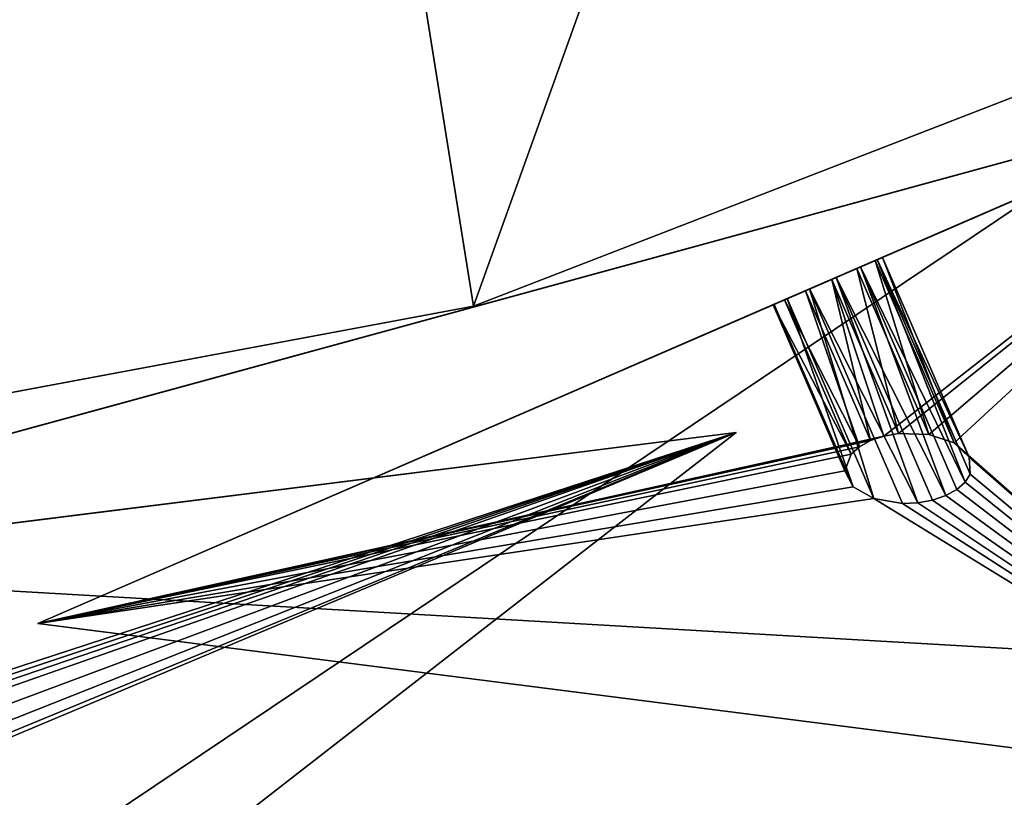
# Model space of a CAD drawing. Extents: x 5.2 to 19.2, y -23 to 23.
# Tile 370 of 656: x 13.829 to 14.311, y -22.683 to -22.303. Entities that reach past the tile are written whole.
import ezdxf

# ---------------------------------------------------------------- set-up
doc = ezdxf.new("R2010")
doc.units = 0
doc.header["$MEASUREMENT"] = 0
doc.layers.get('0').update_dxf_attribs({"linetype": 'CONTINUOUS'})

# ---------------------------------------------------------------- blocks, each defined once
blk = doc.blocks.new('LUXORA_OVAL_LED_37W_STL')
at = {"color": 0}
for p, q in [((15.24926, -21.98631, 4.45113), (13.83783, -22.59807, 0.82709)), ((15.24926, -21.98631, 4.45113), (13.83783, -22.59807, 0.82709)), ((14.05084, -22.44286, 4.18098), (15.19575, -21.99931, 4.18098)), ((15.19575, -21.99931, 4.14161), (14.05084, -22.44286, 4.14161)), ((15.19575, -21.99931, 4.14161), (14.05084, -22.44286, 4.14161)), ((14.05084, -22.44286, 4.18098), (15.19575, -21.99931, 4.18098)), ((14.05084, -22.44286, 0.83452), (15.19575, -21.99931, 0.83452)), ((15.19575, -21.99931, 0.79515), (14.05084, -22.44286, 0.79515)), ((15.19575, -21.99931, 0.79515), (14.05084, -22.44286, 0.79515)), ((14.05084, -22.44286, 0.83452), (15.19575, -21.99931, 0.83452)), ((13.59171, -22.56871, 0.51943), (15.0756, -22.16317, 4.14347)), ((13.59171, -22.56871, 0.51943), (15.0756, -22.16317, 4.14347)), ((14.50285, -22.30983, 0.51943), (13.83783, -22.59807, 0.82709)), ((14.50285, -22.30983, 0.51943), (13.83783, -22.59807, 0.82709)), ((14.37644, -22.35425, 4.45113), (12.89254, -22.75979, 0.82709)), ((14.37644, -22.35425, 4.45113), (12.89254, -22.75979, 0.82709)), ((14.23848, -22.42441, 0.78604), (14.24745, -22.42053, 0.79625)), ((14.23848, -22.42441, 0.78604), (14.24745, -22.42053, 0.79625)), ((14.24843, -22.4201, 0.82367), (14.24022, -22.42366, 0.8346)), ((14.24843, -22.4201, 0.82367), (14.24022, -22.42366, 0.8346)), ((14.24745, -22.42053, 0.79625), (14.25105, -22.41897, 0.80983)), ((14.24745, -22.42053, 0.79625), (14.25105, -22.41897, 0.80983)), ((14.24745, -22.42053, 0.79625), (14.28613, -22.50977, 0.79625)), ((14.24745, -22.42053, 0.79625), (14.28613, -22.50977, 0.79625)), ((14.25105, -22.41897, 0.80983), (14.24843, -22.4201, 0.82367)), ((14.25105, -22.41897, 0.80983), (14.24843, -22.4201, 0.82367)), ((14.24843, -22.4201, 0.82367), (14.29148, -22.52901, 0.82968)), ((14.24843, -22.4201, 0.82367), (14.29148, -22.52901, 0.82968)), ((14.24843, -22.4201, 0.82367), (14.29391, -22.52502, 0.82367)), ((14.24843, -22.4201, 0.82367), (14.29391, -22.52502, 0.82367)), ((14.25105, -22.41897, 0.80983), (14.29344, -22.51678, 0.80983)), ((14.25105, -22.41897, 0.80983), (14.29344, -22.51678, 0.80983)), ((14.22619, -22.42974, 0.78155), (14.23848, -22.42441, 0.78604)), ((14.22619, -22.42974, 0.78155), (14.23848, -22.42441, 0.78604)), ((14.24022, -22.42366, 0.8346), (14.22828, -22.42884, 0.84013)), ((14.24022, -22.42366, 0.8346), (14.22828, -22.42884, 0.84013)), ((14.23848, -22.42441, 0.78604), (14.27366, -22.50558, 0.78604)), ((14.23848, -22.42441, 0.78604), (14.27366, -22.50558, 0.78604)), ((14.282, -22.53557, 0.83816), (14.24022, -22.42366, 0.8346)), ((14.24022, -22.42366, 0.8346), (14.28743, -22.53259, 0.8346)), ((14.282, -22.53557, 0.83816), (14.24022, -22.42366, 0.8346)), ((14.24022, -22.42366, 0.8346), (14.28743, -22.53259, 0.8346)), ((14.24022, -22.42366, 0.8346), (14.29148, -22.52901, 0.82968)), ((14.24022, -22.42366, 0.8346), (14.29148, -22.52901, 0.82968)), ((14.21339, -22.43529, 0.78379), (14.22619, -22.42974, 0.78155)), ((14.21339, -22.43529, 0.78379), (14.22619, -22.42974, 0.78155)), ((14.22828, -22.42884, 0.84013), (14.21536, -22.43444, 0.83897)), ((14.22828, -22.42884, 0.84013), (14.21536, -22.43444, 0.83897)), ((14.22619, -22.42974, 0.78155), (14.25889, -22.50518, 0.78155)), ((14.24519, -22.50866, 0.78379), (14.22619, -22.42974, 0.78155)), ((14.24519, -22.50866, 0.78379), (14.22619, -22.42974, 0.78155)), ((14.25169, -22.50647, 0.78182), (14.22619, -22.42974, 0.78155)), ((14.25169, -22.50647, 0.78182), (14.22619, -22.42974, 0.78155)), ((14.22619, -22.42974, 0.78155), (14.25889, -22.50518, 0.78155)), ((14.282, -22.53557, 0.83816), (14.22828, -22.42884, 0.84013)), ((14.2755, -22.53777, 0.84013), (14.22828, -22.42884, 0.84013)), ((14.282, -22.53557, 0.83816), (14.22828, -22.42884, 0.84013)), ((14.2755, -22.53777, 0.84013), (14.22828, -22.42884, 0.84013)), ((14.26831, -22.53905, 0.8404), (14.22828, -22.42884, 0.84013)), ((14.26831, -22.53905, 0.8404), (14.22828, -22.42884, 0.84013)), ((14.20301, -22.43979, 0.79227), (14.21339, -22.43529, 0.78379)), ((14.20301, -22.43979, 0.79227), (14.21339, -22.43529, 0.78379)), ((14.21536, -22.43444, 0.83897), (14.20441, -22.43918, 0.8314)), ((14.21536, -22.43444, 0.83897), (14.20441, -22.43918, 0.8314)), ((14.23976, -22.51164, 0.78735), (14.21339, -22.43529, 0.78379)), ((14.23976, -22.51164, 0.78735), (14.21339, -22.43529, 0.78379)), ((14.24519, -22.50866, 0.78379), (14.21339, -22.43529, 0.78379)), ((14.24519, -22.50866, 0.78379), (14.21339, -22.43529, 0.78379)), ((14.26084, -22.53936, 0.83897), (14.21536, -22.43444, 0.83897)), ((14.26831, -22.53905, 0.8404), (14.21536, -22.43444, 0.83897)), ((14.26831, -22.53905, 0.8404), (14.21536, -22.43444, 0.83897)), ((14.26084, -22.53936, 0.83897), (14.21536, -22.43444, 0.83897)), ((14.19744, -22.44221, 0.80503), (14.20301, -22.43979, 0.79227)), ((14.19744, -22.44221, 0.80503), (14.20301, -22.43979, 0.79227)), ((14.19794, -22.44199, 0.81915), (14.19744, -22.44221, 0.80503)), ((14.19794, -22.44199, 0.81915), (14.19744, -22.44221, 0.80503)), ((14.23262, -22.52337, 0.80503), (14.19744, -22.44221, 0.80503)), ((14.23262, -22.52337, 0.80503), (14.19744, -22.44221, 0.80503)), ((14.20441, -22.43918, 0.8314), (14.19794, -22.44199, 0.81915)), ((14.20441, -22.43918, 0.8314), (14.19794, -22.44199, 0.81915)), ((14.23662, -22.53123, 0.81915), (14.19794, -22.44199, 0.81915)), ((14.23662, -22.53123, 0.81915), (14.19794, -22.44199, 0.81915)), ((14.23571, -22.51523, 0.79227), (14.20301, -22.43979, 0.79227)), ((14.23571, -22.51523, 0.79227), (14.20301, -22.43979, 0.79227)), ((14.23976, -22.51164, 0.78735), (14.20301, -22.43979, 0.79227)), ((14.23976, -22.51164, 0.78735), (14.20301, -22.43979, 0.79227)), ((14.24681, -22.53699, 0.8314), (14.20441, -22.43918, 0.8314)), ((14.24681, -22.53699, 0.8314), (14.20441, -22.43918, 0.8314)), ((12.84392, -22.66847, 4.18098), (14.05084, -22.44286, 4.18098)), ((14.05084, -22.44286, 4.14161), (12.84392, -22.66847, 4.14161)), ((14.05084, -22.44286, 4.14161), (12.84392, -22.66847, 4.14161)), ((12.84392, -22.66847, 4.18098), (14.05084, -22.44286, 4.18098)), ((12.84392, -22.66847, 0.83452), (14.05084, -22.44286, 0.83452)), ((14.05084, -22.44286, 0.79515), (12.84392, -22.66847, 0.79515)), ((14.05084, -22.44286, 0.79515), (12.84392, -22.66847, 0.79515)), ((12.84392, -22.66847, 0.83452), (14.05084, -22.44286, 0.83452)), ((14.05084, -22.44286, 4.14161), (14.05084, -22.44286, 4.18098)), ((14.05084, -22.44286, 4.14161), (14.05084, -22.44286, 4.18098)), ((14.05084, -22.44286, 0.79515), (14.05084, -22.44286, 0.83452)), ((14.05084, -22.44286, 0.79515), (14.05084, -22.44286, 0.83452)), ((12.65307, -22.69583, 0.51943), (14.17947, -22.50471, 4.14347)), ((12.65307, -22.69583, 0.51943), (14.17947, -22.50471, 4.14347)), ((13.46028, -22.59476, 4.45113), (14.17947, -22.50471, 4.14347)), ((13.46028, -22.59476, 4.45113), (14.17947, -22.50471, 4.14347)), ((14.17947, -22.50471, 4.14347), (13.66859, -22.90161, 3.84067)), ((14.17947, -22.50471, 4.14347), (13.66859, -22.90161, 3.84067)), ((14.25889, -22.50518, 0.78155), (14.25169, -22.50647, 0.78182)), ((14.25889, -22.50518, 0.78155), (14.25169, -22.50647, 0.78182)), ((14.27366, -22.50558, 0.78604), (14.25889, -22.50518, 0.78155)), ((14.27366, -22.50558, 0.78604), (14.25889, -22.50518, 0.78155)), ((14.24519, -22.50866, 0.78379), (14.23976, -22.51164, 0.78735)), ((14.24519, -22.50866, 0.78379), (14.23976, -22.51164, 0.78735)), ((14.25169, -22.50647, 0.78182), (14.24519, -22.50866, 0.78379)), ((14.25169, -22.50647, 0.78182), (14.24519, -22.50866, 0.78379)), ((14.28613, -22.50977, 0.79625), (14.27366, -22.50558, 0.78604)), ((14.28613, -22.50977, 0.79625), (14.27366, -22.50558, 0.78604)), ((14.29344, -22.51678, 0.80983), (14.28613, -22.50977, 0.79625)), ((14.29344, -22.51678, 0.80983), (14.28613, -22.50977, 0.79625)), ((14.23976, -22.51164, 0.78735), (14.23571, -22.51523, 0.79227)), ((14.23976, -22.51164, 0.78735), (14.23571, -22.51523, 0.79227)), ((14.23571, -22.51523, 0.79227), (14.23262, -22.52337, 0.80503)), ((14.23571, -22.51523, 0.79227), (14.23262, -22.52337, 0.80503)), ((14.29391, -22.52502, 0.82367), (14.29344, -22.51678, 0.80983)), ((14.29391, -22.52502, 0.82367), (14.29344, -22.51678, 0.80983)), ((14.23262, -22.52337, 0.80503), (14.23662, -22.53123, 0.81915)), ((14.23262, -22.52337, 0.80503), (14.23662, -22.53123, 0.81915)), ((14.28743, -22.53259, 0.8346), (14.29148, -22.52901, 0.82968)), ((14.28743, -22.53259, 0.8346), (14.29148, -22.52901, 0.82968)), ((14.29148, -22.52901, 0.82968), (14.29391, -22.52502, 0.82367)), ((14.29148, -22.52901, 0.82968), (14.29391, -22.52502, 0.82367)), ((14.23662, -22.53123, 0.81915), (14.24681, -22.53699, 0.8314)), ((14.23662, -22.53123, 0.81915), (14.24681, -22.53699, 0.8314)), ((14.282, -22.53557, 0.83816), (14.28743, -22.53259, 0.8346)), ((14.282, -22.53557, 0.83816), (14.28743, -22.53259, 0.8346)), ((14.24681, -22.53699, 0.8314), (14.26084, -22.53936, 0.83897)), ((14.24681, -22.53699, 0.8314), (14.26084, -22.53936, 0.83897)), ((14.26084, -22.53936, 0.83897), (14.26831, -22.53905, 0.8404)), ((14.26084, -22.53936, 0.83897), (14.26831, -22.53905, 0.8404)), ((14.26831, -22.53905, 0.8404), (14.2755, -22.53777, 0.84013)), ((14.26831, -22.53905, 0.8404), (14.2755, -22.53777, 0.84013)), ((14.2755, -22.53777, 0.84013), (14.282, -22.53557, 0.83816)), ((14.2755, -22.53777, 0.84013), (14.282, -22.53557, 0.83816)), ((13.83783, -22.59807, 0.82709), (14.47956, -22.67997, 1.12989)), ((13.83783, -22.59807, 0.82709), (14.47956, -22.67997, 1.12989))]:
    blk.add_line(p, q, dxfattribs=at)
mesh = blk.add_polyface(dxfattribs=at)
corners = [(5.68976, -17.26589, 4.18098), (5.57647, 16.04331, 4.18098), (5.57647, -16.04331, 4.18098), (5.68976, 17.26589, 4.18098), (6.02576, -18.44684, 4.18098), (6.02576, 18.44684, 4.18098), (6.57305, -19.54595, 4.18098), (6.57305, 19.54595, 4.18098), (7.15127, -16.04331, 4.18098), (7.31298, -20.52577, 4.18098), (7.26225, -17.09924, 4.18098), (7.59035, -18.10902, 4.18098), (8.22035, -21.35295, 4.18098), (8.12122, -19.02851, 4.18098), (8.83167, -19.81755, 4.18098), (9.26427, -21.99931, 4.18098), (9.69064, -20.44162, 4.18098), (10.40918, -22.44286, 4.18098), (10.66059, -20.87348, 4.18098), (11.6161, -22.66847, 4.18098), (11.69914, -21.09423, 4.18098), (12.84392, -22.66847, 4.18098), (12.76088, -21.09423, 4.18098), (13.79943, -20.87348, 4.18098), (14.05084, -22.44286, 4.18098), (14.76938, -20.44162, 4.18098), (15.19575, -21.99931, 4.18098), (15.62835, -19.81755, 4.18098), (16.23966, -21.35295, 4.18098), (16.3388, -19.02851, 4.18098), (17.14704, -20.52577, 4.18098), (16.86967, -18.10902, 4.18098), (17.19777, -17.09924, 4.18098), (17.88697, -19.54595, 4.18098), (17.30875, -16.04331, 4.18098), (17.30875, 16.04331, 4.18098), (7.15127, 16.04331, 4.18098), (7.31298, 20.52577, 4.18098), (7.26225, 17.09924, 4.18098), (7.59035, 18.10902, 4.18098), (8.22035, 21.35295, 4.18098), (8.12122, 19.02851, 4.18098), (8.83167, 19.81755, 4.18098), (9.26427, 21.99931, 4.18098), (9.69064, 20.44162, 4.18098), (10.40918, 22.44286, 4.18098), (10.66059, 20.87348, 4.18098), (11.6161, 22.66847, 4.18098), (11.69914, 21.09423, 4.18098), (12.84392, 22.66847, 4.18098), (12.76088, 21.09423, 4.18098), (13.79943, 20.87348, 4.18098), (14.05084, 22.44286, 4.18098), (14.76938, 20.44162, 4.18098), (15.19575, 21.99931, 4.18098), (15.62835, 19.81755, 4.18098), (16.23966, 21.35295, 4.18098), (16.3388, 19.02851, 4.18098), (17.14704, 20.52577, 4.18098), (16.86967, 18.10902, 4.18098), (17.19777, 17.09924, 4.18098), (17.88697, 19.54595, 4.18098), (18.43425, -18.44684, 4.18098), (18.43425, 18.44684, 4.18098), (18.77026, -17.26589, 4.18098), (18.77026, 17.26589, 4.18098), (18.88355, -16.04331, 4.18098), (18.88355, 16.04331, 4.18098)]
mesh.append_faces([[corners[k] for k in face] for face in [(0, 1, 2), (65, 66, 67)]], dxfattribs={"vtx0": -1, "color": 0})
mesh.append_faces([[corners[k] for k in face] for face in [(1, 0, 3), (3, 4, 5), (5, 6, 7), (8, 9, 10), (10, 9, 11), (11, 12, 13), (13, 12, 14), (14, 15, 16), (16, 17, 18), (18, 19, 20), (20, 21, 22), (22, 21, 23), (23, 24, 25), (25, 26, 27), (27, 28, 29), (29, 30, 31), (31, 30, 32), (32, 33, 34), (34, 33, 35), (7, 36, 37), (36, 7, 8), (37, 39, 40), (40, 42, 43), (43, 44, 45), (45, 46, 47), (47, 48, 49), (49, 51, 52), (52, 53, 54), (54, 55, 56), (56, 57, 58), (58, 60, 61), (61, 62, 63), (63, 64, 65)]], dxfattribs={"vtx0": -1, "vtx1": -1, "color": 0})
mesh.append_faces([[corners[k] for k in face] for face in [(7, 6, 8), (61, 35, 33)]], dxfattribs={"vtx0": -1, "vtx1": -1, "vtx2": -1, "color": 0})
mesh.append_faces([[corners[k] for k in face] for face in [(3, 0, 4), (5, 4, 6), (8, 6, 9), (11, 9, 12), (14, 12, 15), (16, 15, 17), (18, 17, 19), (20, 19, 21), (23, 21, 24), (25, 24, 26), (27, 26, 28), (29, 28, 30), (32, 30, 33), (37, 36, 38), (37, 38, 39), (40, 39, 41), (40, 41, 42), (43, 42, 44), (45, 44, 46), (47, 46, 48), (49, 48, 50), (49, 50, 51), (52, 51, 53), (54, 53, 55), (56, 55, 57), (58, 57, 59), (58, 59, 60), (61, 60, 35), (61, 33, 62), (63, 62, 64), (65, 64, 66)]], dxfattribs={"vtx0": -1, "vtx2": -1, "color": 0})
mesh = blk.add_polyface(dxfattribs=at)
corners = [(5.68976, 17.26589, 4.14161), (5.57647, -16.04331, 4.14161), (5.57647, 16.04331, 4.14161), (5.68976, -17.26589, 4.14161), (6.02576, 18.44684, 4.14161), (6.02576, -18.44684, 4.14161), (6.57305, 19.54595, 4.14161), (6.57305, -19.54595, 4.14161), (7.15127, 16.04331, 4.14161), (7.31298, 20.52577, 4.14161), (7.26225, 17.09924, 4.14161), (7.59035, 18.10902, 4.14161), (8.22035, 21.35295, 4.14161), (8.12122, 19.02851, 4.14161), (8.83167, 19.81755, 4.14161), (9.26427, 21.99931, 4.14161), (9.69064, 20.44162, 4.14161), (10.40918, 22.44286, 4.14161), (10.66059, 20.87348, 4.14161), (11.6161, 22.66847, 4.14161), (11.69914, 21.09423, 4.14161), (12.84392, 22.66847, 4.14161), (12.76088, 21.09423, 4.14161), (13.79943, 20.87348, 4.14161), (14.05084, 22.44286, 4.14161), (14.76938, 20.44162, 4.14161), (15.19575, 21.99931, 4.14161), (15.62835, 19.81755, 4.14161), (16.23966, 21.35295, 4.14161), (16.3388, 19.02851, 4.14161), (17.14704, 20.52577, 4.14161), (16.86967, 18.10902, 4.14161), (17.19777, 17.09924, 4.14161), (17.88697, 19.54595, 4.14161), (17.30875, 16.04331, 4.14161), (17.30875, -16.04331, 4.14161), (7.15127, -16.04331, 4.14161), (7.31298, -20.52577, 4.14161), (7.26225, -17.09924, 4.14161), (7.59035, -18.10902, 4.14161), (8.22035, -21.35295, 4.14161), (8.12122, -19.02851, 4.14161), (8.83167, -19.81755, 4.14161), (9.26427, -21.99931, 4.14161), (9.69064, -20.44162, 4.14161), (10.40918, -22.44286, 4.14161), (10.66059, -20.87348, 4.14161), (11.6161, -22.66847, 4.14161), (11.69914, -21.09423, 4.14161), (12.84392, -22.66847, 4.14161), (12.76088, -21.09423, 4.14161), (13.79943, -20.87348, 4.14161), (14.05084, -22.44286, 4.14161), (14.76938, -20.44162, 4.14161), (15.19575, -21.99931, 4.14161), (15.62835, -19.81755, 4.14161), (16.23966, -21.35295, 4.14161), (16.3388, -19.02851, 4.14161), (17.14704, -20.52577, 4.14161), (16.86967, -18.10902, 4.14161), (17.19777, -17.09924, 4.14161), (17.88697, -19.54595, 4.14161), (18.43425, 18.44684, 4.14161), (18.43425, -18.44684, 4.14161), (18.77026, 17.26589, 4.14161), (18.77026, -17.26589, 4.14161), (18.88355, 16.04331, 4.14161), (18.88355, -16.04331, 4.14161)]
mesh.append_faces([[corners[k] for k in face] for face in [(0, 1, 2), (65, 66, 67)]], dxfattribs={"vtx0": -1, "color": 0})
mesh.append_faces([[corners[k] for k in face] for face in [(1, 0, 3), (3, 4, 5), (5, 6, 7), (8, 9, 10), (10, 9, 11), (11, 12, 13), (13, 12, 14), (14, 15, 16), (16, 17, 18), (18, 19, 20), (20, 21, 22), (22, 21, 23), (23, 24, 25), (25, 26, 27), (27, 28, 29), (29, 30, 31), (31, 30, 32), (32, 33, 34), (34, 33, 35), (7, 36, 37), (36, 7, 8), (37, 39, 40), (40, 42, 43), (43, 44, 45), (45, 46, 47), (47, 48, 49), (49, 51, 52), (52, 53, 54), (54, 55, 56), (56, 57, 58), (58, 60, 61), (61, 62, 63), (63, 64, 65)]], dxfattribs={"vtx0": -1, "vtx1": -1, "color": 0})
mesh.append_faces([[corners[k] for k in face] for face in [(7, 6, 8), (61, 35, 33)]], dxfattribs={"vtx0": -1, "vtx1": -1, "vtx2": -1, "color": 0})
mesh.append_faces([[corners[k] for k in face] for face in [(3, 0, 4), (5, 4, 6), (8, 6, 9), (11, 9, 12), (14, 12, 15), (16, 15, 17), (18, 17, 19), (20, 19, 21), (23, 21, 24), (25, 24, 26), (27, 26, 28), (29, 28, 30), (32, 30, 33), (37, 36, 38), (37, 38, 39), (40, 39, 41), (40, 41, 42), (43, 42, 44), (45, 44, 46), (47, 46, 48), (49, 48, 50), (49, 50, 51), (52, 51, 53), (54, 53, 55), (56, 55, 57), (58, 57, 59), (58, 59, 60), (61, 60, 35), (61, 33, 62), (63, 62, 64), (65, 64, 66)]], dxfattribs={"vtx0": -1, "vtx2": -1, "color": 0})
mesh = blk.add_polyface(dxfattribs=at)
corners = [(5.68976, -17.26589, 0.83452), (5.57647, 16.04331, 0.83452), (5.57647, -16.04331, 0.83452), (5.68976, 17.26589, 0.83452), (6.02576, -18.44684, 0.83452), (6.02576, 18.44684, 0.83452), (6.57305, -19.54595, 0.83452), (6.57305, 19.54595, 0.83452), (7.15127, -16.04331, 0.83452), (7.31298, -20.52577, 0.83452), (7.26225, -17.09924, 0.83452), (7.59035, -18.10902, 0.83452), (8.22035, -21.35295, 0.83452), (8.12122, -19.02851, 0.83452), (8.83167, -19.81755, 0.83452), (9.26427, -21.99931, 0.83452), (9.69064, -20.44162, 0.83452), (10.40918, -22.44286, 0.83452), (10.66059, -20.87348, 0.83452), (11.6161, -22.66847, 0.83452), (11.69914, -21.09423, 0.83452), (12.84392, -22.66847, 0.83452), (12.76088, -21.09423, 0.83452), (13.79943, -20.87348, 0.83452), (14.05084, -22.44286, 0.83452), (14.76938, -20.44162, 0.83452), (15.19575, -21.99931, 0.83452), (15.62835, -19.81755, 0.83452), (16.23966, -21.35295, 0.83452), (16.3388, -19.02851, 0.83452), (17.14704, -20.52577, 0.83452), (16.86967, -18.10902, 0.83452), (17.19777, -17.09924, 0.83452), (17.88697, -19.54595, 0.83452), (17.30875, -16.04331, 0.83452), (17.30875, 16.04331, 0.83452), (7.15127, 16.04331, 0.83452), (7.31298, 20.52577, 0.83452), (7.26225, 17.09924, 0.83452), (7.59035, 18.10902, 0.83452), (8.22035, 21.35295, 0.83452), (8.12122, 19.02851, 0.83452), (8.83167, 19.81755, 0.83452), (9.26427, 21.99931, 0.83452), (9.69064, 20.44162, 0.83452), (10.40918, 22.44286, 0.83452), (10.66059, 20.87348, 0.83452), (11.6161, 22.66847, 0.83452), (11.69914, 21.09423, 0.83452), (12.84392, 22.66847, 0.83452), (12.76088, 21.09423, 0.83452), (13.79943, 20.87348, 0.83452), (14.05084, 22.44286, 0.83452), (14.76938, 20.44162, 0.83452), (15.19575, 21.99931, 0.83452), (15.62835, 19.81755, 0.83452), (16.23966, 21.35295, 0.83452), (16.3388, 19.02851, 0.83452), (17.14704, 20.52577, 0.83452), (16.86967, 18.10902, 0.83452), (17.19777, 17.09924, 0.83452), (17.88697, 19.54595, 0.83452), (18.43425, -18.44684, 0.83452), (18.43425, 18.44684, 0.83452), (18.77026, -17.26589, 0.83452), (18.77026, 17.26589, 0.83452), (18.88355, -16.04331, 0.83452), (18.88355, 16.04331, 0.83452)]
mesh.append_faces([[corners[k] for k in face] for face in [(0, 1, 2), (65, 66, 67)]], dxfattribs={"vtx0": -1, "color": 0})
mesh.append_faces([[corners[k] for k in face] for face in [(1, 0, 3), (3, 4, 5), (5, 6, 7), (8, 9, 10), (10, 9, 11), (11, 12, 13), (13, 12, 14), (14, 15, 16), (16, 17, 18), (18, 19, 20), (20, 21, 22), (22, 21, 23), (23, 24, 25), (25, 26, 27), (27, 28, 29), (29, 30, 31), (31, 30, 32), (32, 33, 34), (34, 33, 35), (7, 36, 37), (36, 7, 8), (37, 39, 40), (40, 42, 43), (43, 44, 45), (45, 46, 47), (47, 48, 49), (49, 51, 52), (52, 53, 54), (54, 55, 56), (56, 57, 58), (58, 60, 61), (61, 62, 63), (63, 64, 65)]], dxfattribs={"vtx0": -1, "vtx1": -1, "color": 0})
mesh.append_faces([[corners[k] for k in face] for face in [(7, 6, 8), (61, 35, 33)]], dxfattribs={"vtx0": -1, "vtx1": -1, "vtx2": -1, "color": 0})
mesh.append_faces([[corners[k] for k in face] for face in [(3, 0, 4), (5, 4, 6), (8, 6, 9), (11, 9, 12), (14, 12, 15), (16, 15, 17), (18, 17, 19), (20, 19, 21), (23, 21, 24), (25, 24, 26), (27, 26, 28), (29, 28, 30), (32, 30, 33), (37, 36, 38), (37, 38, 39), (40, 39, 41), (40, 41, 42), (43, 42, 44), (45, 44, 46), (47, 46, 48), (49, 48, 50), (49, 50, 51), (52, 51, 53), (54, 53, 55), (56, 55, 57), (58, 57, 59), (58, 59, 60), (61, 60, 35), (61, 33, 62), (63, 62, 64), (65, 64, 66)]], dxfattribs={"vtx0": -1, "vtx2": -1, "color": 0})
mesh = blk.add_polyface(dxfattribs=at)
corners = [(5.68976, 17.26589, 0.79515), (5.57647, -16.04331, 0.79515), (5.57647, 16.04331, 0.79515), (5.68976, -17.26589, 0.79515), (6.02576, 18.44684, 0.79515), (6.02576, -18.44684, 0.79515), (6.57305, 19.54595, 0.79515), (6.57305, -19.54595, 0.79515), (7.15127, 16.04331, 0.79515), (7.31298, 20.52577, 0.79515), (7.26225, 17.09924, 0.79515), (7.59035, 18.10902, 0.79515), (8.22035, 21.35295, 0.79515), (8.12122, 19.02851, 0.79515), (8.83167, 19.81755, 0.79515), (9.26427, 21.99931, 0.79515), (9.69064, 20.44162, 0.79515), (10.40918, 22.44286, 0.79515), (10.66059, 20.87348, 0.79515), (11.6161, 22.66847, 0.79515), (11.69914, 21.09423, 0.79515), (12.84392, 22.66847, 0.79515), (12.76088, 21.09423, 0.79515), (13.79943, 20.87348, 0.79515), (14.05084, 22.44286, 0.79515), (14.76938, 20.44162, 0.79515), (15.19575, 21.99931, 0.79515), (15.62835, 19.81755, 0.79515), (16.23966, 21.35295, 0.79515), (16.3388, 19.02851, 0.79515), (17.14704, 20.52577, 0.79515), (16.86967, 18.10902, 0.79515), (17.19777, 17.09924, 0.79515), (17.88697, 19.54595, 0.79515), (17.30875, 16.04331, 0.79515), (17.30875, -16.04331, 0.79515), (7.15127, -16.04331, 0.79515), (7.31298, -20.52577, 0.79515), (7.26225, -17.09924, 0.79515), (7.59035, -18.10902, 0.79515), (8.22035, -21.35295, 0.79515), (8.12122, -19.02851, 0.79515), (8.83167, -19.81755, 0.79515), (9.26427, -21.99931, 0.79515), (9.69064, -20.44162, 0.79515), (10.40918, -22.44286, 0.79515), (10.66059, -20.87348, 0.79515), (11.6161, -22.66847, 0.79515), (11.69914, -21.09423, 0.79515), (12.84392, -22.66847, 0.79515), (12.76088, -21.09423, 0.79515), (13.79943, -20.87348, 0.79515), (14.05084, -22.44286, 0.79515), (14.76938, -20.44162, 0.79515), (15.19575, -21.99931, 0.79515), (15.62835, -19.81755, 0.79515), (16.23966, -21.35295, 0.79515), (16.3388, -19.02851, 0.79515), (17.14704, -20.52577, 0.79515), (16.86967, -18.10902, 0.79515), (17.19777, -17.09924, 0.79515), (17.88697, -19.54595, 0.79515), (18.43425, 18.44684, 0.79515), (18.43425, -18.44684, 0.79515), (18.77026, 17.26589, 0.79515), (18.77026, -17.26589, 0.79515), (18.88355, 16.04331, 0.79515), (18.88355, -16.04331, 0.79515)]
mesh.append_faces([[corners[k] for k in face] for face in [(0, 1, 2), (65, 66, 67)]], dxfattribs={"vtx0": -1, "color": 0})
mesh.append_faces([[corners[k] for k in face] for face in [(1, 0, 3), (3, 4, 5), (5, 6, 7), (8, 9, 10), (10, 9, 11), (11, 12, 13), (13, 12, 14), (14, 15, 16), (16, 17, 18), (18, 19, 20), (20, 21, 22), (22, 21, 23), (23, 24, 25), (25, 26, 27), (27, 28, 29), (29, 30, 31), (31, 30, 32), (32, 33, 34), (34, 33, 35), (7, 36, 37), (36, 7, 8), (37, 39, 40), (40, 42, 43), (43, 44, 45), (45, 46, 47), (47, 48, 49), (49, 51, 52), (52, 53, 54), (54, 55, 56), (56, 57, 58), (58, 60, 61), (61, 62, 63), (63, 64, 65)]], dxfattribs={"vtx0": -1, "vtx1": -1, "color": 0})
mesh.append_faces([[corners[k] for k in face] for face in [(7, 6, 8), (61, 35, 33)]], dxfattribs={"vtx0": -1, "vtx1": -1, "vtx2": -1, "color": 0})
mesh.append_faces([[corners[k] for k in face] for face in [(3, 0, 4), (5, 4, 6), (8, 6, 9), (11, 9, 12), (14, 12, 15), (16, 15, 17), (18, 17, 19), (20, 19, 21), (23, 21, 24), (25, 24, 26), (27, 26, 28), (29, 28, 30), (32, 30, 33), (37, 36, 38), (37, 38, 39), (40, 39, 41), (40, 41, 42), (43, 42, 44), (45, 44, 46), (47, 46, 48), (49, 48, 50), (49, 50, 51), (52, 51, 53), (54, 53, 55), (56, 55, 57), (58, 57, 59), (58, 59, 60), (61, 60, 35), (61, 33, 62), (63, 62, 64), (65, 64, 66)]], dxfattribs={"vtx0": -1, "vtx2": -1, "color": 0})
mesh = blk.add_polyface(dxfattribs=at)
corners = [(13.83783, -22.59807, 0.82709), (14.22619, -22.42974, 0.78155), (14.50285, -22.30983, 0.51943), (14.21339, -22.43529, 0.78379), (14.20301, -22.43979, 0.79227), (14.19744, -22.44221, 0.80503), (14.19794, -22.44199, 0.81915), (14.20441, -22.43918, 0.8314), (15.24926, -21.98631, 4.45113), (14.21536, -22.43444, 0.83897), (14.22828, -22.42884, 0.84013), (15.50717, -21.87451, 4.14088), (15.51755, -21.87002, 4.1324), (15.53035, -21.86447, 4.13015), (15.5016, -21.87693, 4.15364), (15.5021, -21.87671, 4.16776), (15.50857, -21.87391, 4.18001), (15.51952, -21.86916, 4.18758), (15.53245, -21.86356, 4.18873), (14.24745, -22.42053, 0.79625), (15.91428, -21.69806, 4.14347), (14.23848, -22.42441, 0.78604), (14.25105, -22.41897, 0.80983), (14.24843, -22.4201, 0.82367), (14.24022, -22.42366, 0.8346), (15.54265, -21.85914, 4.13465), (15.55162, -21.85525, 4.14485), (15.55521, -21.85369, 4.15843), (15.5526, -21.85482, 4.17228), (15.54438, -21.85839, 4.18321)]
mesh.append_faces([[corners[k] for k in face] for face in [(0, 1, 2), (1, 0, 3), (3, 0, 4), (4, 0, 5), (5, 0, 6), (6, 0, 7), (7, 8, 9), (9, 8, 10), (11, 8, 14), (14, 8, 15), (15, 8, 16), (16, 8, 17), (17, 8, 18), (2, 19, 20), (19, 2, 21), (21, 2, 1), (20, 29, 8)]], dxfattribs={"vtx0": -1, "vtx1": -1, "color": 0})
mesh.append_faces([[corners[k] for k in face] for face in [(10, 8, 11), (20, 10, 13)]], dxfattribs={"vtx0": -1, "vtx1": -1, "vtx2": -1, "color": 0})
mesh.append_faces([[corners[k] for k in face] for face in [(7, 0, 8), (10, 11, 12), (10, 12, 13), (20, 19, 22), (20, 22, 23), (20, 23, 24), (20, 24, 10), (20, 13, 25), (20, 25, 26), (20, 26, 27), (20, 27, 28), (20, 28, 29), (8, 29, 18)]], dxfattribs={"vtx0": -1, "vtx2": -1, "color": 0})
mesh = blk.add_polyface(dxfattribs=at)
corners = [(14.47956, -22.67997, 1.12989), (15.24926, -21.98631, 4.45113), (13.83783, -22.59807, 0.82709), (15.53531, -22.22237, 3.84067)]
mesh.append_faces([[corners[k] for k in face] for face in [(0, 1, 2), (1, 0, 3)]], dxfattribs={"vtx0": -1, "color": 0})
mesh = blk.add_polyface(dxfattribs=at)
corners = [(15.19575, -21.99931, 4.18098), (14.05084, -22.44286, 4.14161), (15.19575, -21.99931, 4.14161), (14.05084, -22.44286, 4.18098)]
mesh.append_faces([[corners[k] for k in face] for face in [(0, 1, 2), (1, 0, 3)]], dxfattribs={"vtx0": -1, "color": 0})
mesh = blk.add_polyface(dxfattribs=at)
corners = [(15.19575, -21.99931, 0.83452), (14.05084, -22.44286, 0.79515), (15.19575, -21.99931, 0.79515), (14.05084, -22.44286, 0.83452)]
mesh.append_faces([[corners[k] for k in face] for face in [(0, 1, 2), (1, 0, 3)]], dxfattribs={"vtx0": -1, "color": 0})
mesh = blk.add_polyface(dxfattribs=at)
corners = [(12.89254, -22.75979, 0.82709), (13.30084, -22.6482, 0.78155), (13.59171, -22.56871, 0.51943), (13.28739, -22.65188, 0.78379), (13.27648, -22.65486, 0.79227), (13.27062, -22.65646, 0.80503), (13.27115, -22.65632, 0.81915), (13.27795, -22.65446, 0.8314), (14.37644, -22.35425, 4.45113), (13.28946, -22.65131, 0.83897), (13.30305, -22.6476, 0.84013), (14.64759, -22.28014, 4.14088), (14.6585, -22.27716, 4.1324), (14.67196, -22.27348, 4.13015), (14.64173, -22.28174, 4.15364), (14.64226, -22.2816, 4.16776), (14.64906, -22.27974, 4.18001), (14.66058, -22.27659, 4.18758), (14.67416, -22.27288, 4.18873), (13.3232, -22.64209, 0.79625), (15.0756, -22.16317, 4.14347), (13.31377, -22.64467, 0.78604), (13.32698, -22.64106, 0.80983), (13.32423, -22.64181, 0.82367), (13.3156, -22.64417, 0.8346), (14.68489, -22.26995, 4.13465), (14.69432, -22.26737, 4.14485), (14.69809, -22.26634, 4.15843), (14.69535, -22.26709, 4.17228), (14.68671, -22.26945, 4.18321)]
mesh.append_faces([[corners[k] for k in face] for face in [(0, 1, 2), (1, 0, 3), (3, 0, 4), (4, 0, 5), (5, 0, 6), (6, 0, 7), (7, 8, 9), (9, 8, 10), (11, 8, 14), (14, 8, 15), (15, 8, 16), (16, 8, 17), (17, 8, 18), (2, 19, 20), (19, 2, 21), (21, 2, 1), (20, 29, 8)]], dxfattribs={"vtx0": -1, "vtx1": -1, "color": 0})
mesh.append_faces([[corners[k] for k in face] for face in [(10, 8, 11), (20, 10, 13)]], dxfattribs={"vtx0": -1, "vtx1": -1, "vtx2": -1, "color": 0})
mesh.append_faces([[corners[k] for k in face] for face in [(7, 0, 8), (10, 11, 12), (10, 12, 13), (20, 19, 22), (20, 22, 23), (20, 23, 24), (20, 24, 10), (20, 13, 25), (20, 25, 26), (20, 26, 27), (20, 27, 28), (20, 28, 29), (8, 29, 18)]], dxfattribs={"vtx0": -1, "vtx2": -1, "color": 0})
mesh = blk.add_polyface(dxfattribs=at)
corners = [(13.59171, -22.56871, 0.51943), (14.62614, -22.62847, 3.84067), (13.51619, -22.93182, 1.12989), (15.0756, -22.16317, 4.14347)]
mesh.append_faces([[corners[k] for k in face] for face in [(0, 1, 2), (1, 0, 3)]], dxfattribs={"vtx0": -1, "color": 0})
mesh = blk.add_polyface(dxfattribs=at)
corners = [(14.50285, -22.30983, 0.51943), (14.27366, -22.50558, 0.78604), (14.25889, -22.50518, 0.78155), (14.28613, -22.50977, 0.79625), (14.47956, -22.67997, 1.12989), (14.29344, -22.51678, 0.80983), (14.29391, -22.52502, 0.82367), (14.29148, -22.52901, 0.82968), (14.28743, -22.53259, 0.8346), (14.282, -22.53557, 0.83816), (14.2755, -22.53777, 0.84013), (14.26831, -22.53905, 0.8404), (14.25169, -22.50647, 0.78182), (13.83783, -22.59807, 0.82709), (14.24519, -22.50866, 0.78379), (14.23976, -22.51164, 0.78735), (14.23571, -22.51523, 0.79227), (14.23262, -22.52337, 0.80503), (14.23662, -22.53123, 0.81915), (14.24681, -22.53699, 0.8314), (14.26084, -22.53936, 0.83897)]
mesh.append_faces([[corners[k] for k in face] for face in [(1, 0, 3), (3, 4, 5), (5, 4, 6), (6, 4, 7), (7, 4, 8), (8, 4, 9), (9, 4, 10), (10, 4, 11), (0, 12, 13), (12, 0, 2), (13, 19, 4)]], dxfattribs={"vtx0": -1, "vtx1": -1, "color": 0})
mesh.append_faces([[corners[k] for k in face] for face in [(0, 1, 2), (3, 0, 4), (13, 12, 14), (13, 14, 15), (13, 15, 16), (13, 16, 17), (13, 17, 18), (13, 18, 19), (4, 19, 20), (4, 20, 11)]], dxfattribs={"vtx0": -1, "vtx2": -1, "color": 0})
mesh = blk.add_polyface(dxfattribs=at)
corners = [(13.51619, -22.93182, 1.12989), (14.37644, -22.35425, 4.45113), (12.89254, -22.75979, 0.82709), (14.62614, -22.62847, 3.84067)]
mesh.append_faces([[corners[k] for k in face] for face in [(0, 1, 2), (1, 0, 3)]], dxfattribs={"vtx0": -1, "color": 0})
mesh = blk.add_polyface(dxfattribs=at)
corners = [(14.27366, -22.50558, 0.78604), (14.24745, -22.42053, 0.79625), (14.23848, -22.42441, 0.78604), (14.28613, -22.50977, 0.79625)]
mesh.append_faces([[corners[k] for k in face] for face in [(0, 1, 2), (1, 0, 3)]], dxfattribs={"vtx0": -1, "color": 0})
mesh = blk.add_polyface(dxfattribs=at)
corners = [(14.24843, -22.4201, 0.82367), (14.29148, -22.52901, 0.82968), (14.24022, -22.42366, 0.8346)]
mesh.append_faces([[corners[k] for k in face] for face in [(0, 1, 2)]], dxfattribs={"color": 0})
mesh = blk.add_polyface(dxfattribs=at)
corners = [(14.25105, -22.41897, 0.80983), (14.28613, -22.50977, 0.79625), (14.29344, -22.51678, 0.80983), (14.24745, -22.42053, 0.79625)]
mesh.append_faces([[corners[k] for k in face] for face in [(0, 1, 2), (1, 0, 3)]], dxfattribs={"vtx0": -1, "color": 0})
mesh = blk.add_polyface(dxfattribs=at)
corners = [(14.24843, -22.4201, 0.82367), (14.29344, -22.51678, 0.80983), (14.29391, -22.52502, 0.82367), (14.25105, -22.41897, 0.80983)]
mesh.append_faces([[corners[k] for k in face] for face in [(0, 1, 2), (1, 0, 3)]], dxfattribs={"vtx0": -1, "color": 0})
mesh = blk.add_polyface(dxfattribs=at)
corners = [(14.24843, -22.4201, 0.82367), (14.29391, -22.52502, 0.82367), (14.29148, -22.52901, 0.82968)]
mesh.append_faces([[corners[k] for k in face] for face in [(0, 1, 2)]], dxfattribs={"color": 0})
mesh = blk.add_polyface(dxfattribs=at)
corners = [(14.25889, -22.50518, 0.78155), (14.23848, -22.42441, 0.78604), (14.22619, -22.42974, 0.78155), (14.27366, -22.50558, 0.78604)]
mesh.append_faces([[corners[k] for k in face] for face in [(0, 1, 2), (1, 0, 3)]], dxfattribs={"vtx0": -1, "color": 0})
mesh = blk.add_polyface(dxfattribs=at)
corners = [(14.282, -22.53557, 0.83816), (14.22828, -22.42884, 0.84013), (14.24022, -22.42366, 0.8346)]
mesh.append_faces([[corners[k] for k in face] for face in [(0, 1, 2)]], dxfattribs={"color": 0})
mesh = blk.add_polyface(dxfattribs=at)
corners = [(14.28743, -22.53259, 0.8346), (14.282, -22.53557, 0.83816), (14.24022, -22.42366, 0.8346)]
mesh.append_faces([[corners[k] for k in face] for face in [(0, 1, 2)]], dxfattribs={"color": 0})
mesh = blk.add_polyface(dxfattribs=at)
corners = [(14.29148, -22.52901, 0.82968), (14.28743, -22.53259, 0.8346), (14.24022, -22.42366, 0.8346)]
mesh.append_faces([[corners[k] for k in face] for face in [(0, 1, 2)]], dxfattribs={"color": 0})
mesh = blk.add_polyface(dxfattribs=at)
corners = [(14.24519, -22.50866, 0.78379), (14.22619, -22.42974, 0.78155), (14.21339, -22.43529, 0.78379)]
mesh.append_faces([[corners[k] for k in face] for face in [(0, 1, 2)]], dxfattribs={"color": 0})
mesh = blk.add_polyface(dxfattribs=at)
corners = [(14.26831, -22.53905, 0.8404), (14.21536, -22.43444, 0.83897), (14.22828, -22.42884, 0.84013)]
mesh.append_faces([[corners[k] for k in face] for face in [(0, 1, 2)]], dxfattribs={"color": 0})
mesh = blk.add_polyface(dxfattribs=at)
corners = [(14.25169, -22.50647, 0.78182), (14.22619, -22.42974, 0.78155), (14.24519, -22.50866, 0.78379)]
mesh.append_faces([[corners[k] for k in face] for face in [(0, 1, 2)]], dxfattribs={"color": 0})
mesh = blk.add_polyface(dxfattribs=at)
corners = [(14.25889, -22.50518, 0.78155), (14.22619, -22.42974, 0.78155), (14.25169, -22.50647, 0.78182)]
mesh.append_faces([[corners[k] for k in face] for face in [(0, 1, 2)]], dxfattribs={"color": 0})
mesh = blk.add_polyface(dxfattribs=at)
corners = [(14.282, -22.53557, 0.83816), (14.2755, -22.53777, 0.84013), (14.22828, -22.42884, 0.84013)]
mesh.append_faces([[corners[k] for k in face] for face in [(0, 1, 2)]], dxfattribs={"color": 0})
mesh = blk.add_polyface(dxfattribs=at)
corners = [(14.2755, -22.53777, 0.84013), (14.26831, -22.53905, 0.8404), (14.22828, -22.42884, 0.84013)]
mesh.append_faces([[corners[k] for k in face] for face in [(0, 1, 2)]], dxfattribs={"color": 0})
mesh = blk.add_polyface(dxfattribs=at)
corners = [(14.23976, -22.51164, 0.78735), (14.21339, -22.43529, 0.78379), (14.20301, -22.43979, 0.79227)]
mesh.append_faces([[corners[k] for k in face] for face in [(0, 1, 2)]], dxfattribs={"color": 0})
mesh = blk.add_polyface(dxfattribs=at)
corners = [(14.21536, -22.43444, 0.83897), (14.24681, -22.53699, 0.8314), (14.20441, -22.43918, 0.8314), (14.26084, -22.53936, 0.83897)]
mesh.append_faces([[corners[k] for k in face] for face in [(0, 1, 2), (1, 0, 3)]], dxfattribs={"vtx0": -1, "color": 0})
mesh = blk.add_polyface(dxfattribs=at)
corners = [(14.24519, -22.50866, 0.78379), (14.21339, -22.43529, 0.78379), (14.23976, -22.51164, 0.78735)]
mesh.append_faces([[corners[k] for k in face] for face in [(0, 1, 2)]], dxfattribs={"color": 0})
mesh = blk.add_polyface(dxfattribs=at)
corners = [(14.26831, -22.53905, 0.8404), (14.26084, -22.53936, 0.83897), (14.21536, -22.43444, 0.83897)]
mesh.append_faces([[corners[k] for k in face] for face in [(0, 1, 2)]], dxfattribs={"color": 0})
mesh = blk.add_polyface(dxfattribs=at)
corners = [(14.23571, -22.51523, 0.79227), (14.19744, -22.44221, 0.80503), (14.23262, -22.52337, 0.80503), (14.20301, -22.43979, 0.79227)]
mesh.append_faces([[corners[k] for k in face] for face in [(0, 1, 2), (1, 0, 3)]], dxfattribs={"vtx0": -1, "color": 0})
mesh = blk.add_polyface(dxfattribs=at)
corners = [(14.23262, -22.52337, 0.80503), (14.19794, -22.44199, 0.81915), (14.23662, -22.53123, 0.81915), (14.19744, -22.44221, 0.80503)]
mesh.append_faces([[corners[k] for k in face] for face in [(0, 1, 2), (1, 0, 3)]], dxfattribs={"vtx0": -1, "color": 0})
mesh = blk.add_polyface(dxfattribs=at)
corners = [(14.23662, -22.53123, 0.81915), (14.20441, -22.43918, 0.8314), (14.24681, -22.53699, 0.8314), (14.19794, -22.44199, 0.81915)]
mesh.append_faces([[corners[k] for k in face] for face in [(0, 1, 2), (1, 0, 3)]], dxfattribs={"vtx0": -1, "color": 0})
mesh = blk.add_polyface(dxfattribs=at)
corners = [(14.23976, -22.51164, 0.78735), (14.20301, -22.43979, 0.79227), (14.23571, -22.51523, 0.79227)]
mesh.append_faces([[corners[k] for k in face] for face in [(0, 1, 2)]], dxfattribs={"color": 0})
mesh = blk.add_polyface(dxfattribs=at)
corners = [(14.05084, -22.44286, 4.18098), (12.84392, -22.66847, 4.14161), (14.05084, -22.44286, 4.14161), (12.84392, -22.66847, 4.18098)]
mesh.append_faces([[corners[k] for k in face] for face in [(0, 1, 2), (1, 0, 3)]], dxfattribs={"vtx0": -1, "color": 0})
mesh = blk.add_polyface(dxfattribs=at)
corners = [(14.05084, -22.44286, 0.83452), (12.84392, -22.66847, 0.79515), (14.05084, -22.44286, 0.79515), (12.84392, -22.66847, 0.83452)]
mesh.append_faces([[corners[k] for k in face] for face in [(0, 1, 2), (1, 0, 3)]], dxfattribs={"vtx0": -1, "color": 0})
mesh = blk.add_polyface(dxfattribs=at)
corners = [(11.93388, -22.78589, 0.82709), (12.35388, -22.7333, 0.78155), (12.65307, -22.69583, 0.51943), (12.34003, -22.73503, 0.78379), (12.32881, -22.73643, 0.79227), (12.32278, -22.73719, 0.80503), (12.32333, -22.73712, 0.81915), (12.33032, -22.73625, 0.8314), (13.46028, -22.59476, 4.45113), (12.34217, -22.73476, 0.83897), (12.35614, -22.73301, 0.84013), (13.7392, -22.55983, 4.14088), (13.75042, -22.55843, 4.1324), (13.76426, -22.5567, 4.13015), (13.73317, -22.56059, 4.15364), (13.73372, -22.56052, 4.16776), (13.74071, -22.55965, 4.18001), (13.75255, -22.55816, 4.18758), (13.76653, -22.55641, 4.18873), (12.37687, -22.73042, 0.79625), (14.17947, -22.50471, 4.14347), (12.36717, -22.73163, 0.78604), (12.38076, -22.72993, 0.80983), (12.37793, -22.73029, 0.82367), (12.36905, -22.7314, 0.8346), (13.77756, -22.55503, 4.13465), (13.78726, -22.55382, 4.14485), (13.79114, -22.55333, 4.15843), (13.78832, -22.55368, 4.17228), (13.77944, -22.5548, 4.18321)]
mesh.append_faces([[corners[k] for k in face] for face in [(0, 1, 2), (1, 0, 3), (3, 0, 4), (4, 0, 5), (5, 0, 6), (6, 0, 7), (7, 8, 9), (9, 8, 10), (11, 8, 14), (14, 8, 15), (15, 8, 16), (16, 8, 17), (17, 8, 18), (2, 19, 20), (19, 2, 21), (21, 2, 1), (20, 29, 8)]], dxfattribs={"vtx0": -1, "vtx1": -1, "color": 0})
mesh.append_faces([[corners[k] for k in face] for face in [(10, 8, 11), (20, 10, 13)]], dxfattribs={"vtx0": -1, "vtx1": -1, "vtx2": -1, "color": 0})
mesh.append_faces([[corners[k] for k in face] for face in [(7, 0, 8), (10, 11, 12), (10, 12, 13), (20, 19, 22), (20, 22, 23), (20, 23, 24), (20, 24, 10), (20, 13, 25), (20, 25, 26), (20, 26, 27), (20, 27, 28), (20, 28, 29), (8, 29, 18)]], dxfattribs={"vtx0": -1, "vtx2": -1, "color": 0})
mesh = blk.add_polyface(dxfattribs=at)
corners = [(14.17947, -22.50471, 4.14347), (12.52685, -23.04457, 1.12989), (12.65307, -22.69583, 0.51943), (13.66859, -22.90161, 3.84067)]
mesh.append_faces([[corners[k] for k in face] for face in [(0, 1, 2), (1, 0, 3)]], dxfattribs={"vtx0": -1, "color": 0})
mesh = blk.add_polyface(dxfattribs=at)
corners = [(14.17947, -22.50471, 4.14347), (13.77881, -22.67283, 4.13015), (13.66859, -22.90161, 3.84067), (13.79133, -22.66497, 4.13465), (13.79993, -22.65503, 4.14485), (13.80266, -22.64527, 4.15843), (13.79887, -22.63794, 4.17228), (13.79475, -22.63574, 4.17829), (13.78944, -22.63471, 4.18321), (13.46028, -22.59476, 4.45113), (13.78325, -22.63491, 4.18676), (13.77653, -22.63633, 4.18873), (13.76969, -22.63888, 4.18901), (13.75374, -22.67597, 4.14088), (13.75905, -22.677, 4.13595), (13.76524, -22.6768, 4.1324), (13.77196, -22.67538, 4.13043), (13.74694, -22.67053, 4.15364), (13.74639, -22.66173, 4.16776), (13.75222, -22.65159, 4.18001), (13.7631, -22.64242, 4.18758)]
mesh.append_faces([[corners[k] for k in face] for face in [(0, 1, 2), (1, 0, 3), (3, 0, 4), (4, 0, 5), (5, 0, 6), (6, 0, 7), (7, 0, 8), (8, 9, 10), (10, 9, 11), (11, 9, 12), (2, 13, 9), (13, 2, 14), (14, 2, 15), (15, 2, 16), (16, 2, 1)]], dxfattribs={"vtx0": -1, "vtx1": -1, "color": 0})
mesh.append_faces([[corners[k] for k in face] for face in [(8, 0, 9), (9, 13, 17), (9, 17, 18), (9, 18, 19), (9, 19, 20), (9, 20, 12)]], dxfattribs={"vtx0": -1, "vtx2": -1, "color": 0})

msp = doc.modelspace()

# ---------------------------------------------------------------- block references
at = {"color": 0}
msp.add_blockref('LUXORA_OVAL_LED_37W_STL', (0, 0), dxfattribs=at)

doc.saveas('drawing.dxf')
